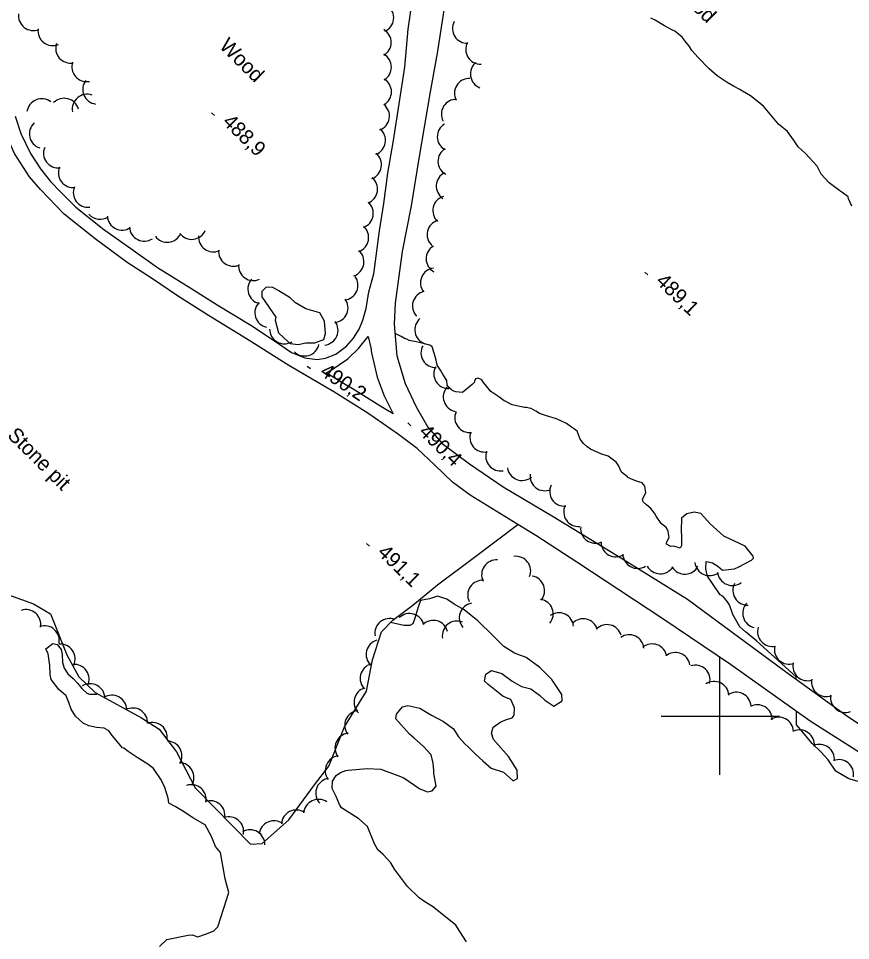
# Model space of a CAD drawing. Extents: x 642515 to 647219, y 6080136 to 6084356.
# Drawn here: x 642857.9 to 643026.5, y 6082154.5 to 6082341.5 of the extents above; entities that cross this region are included whole.
import ezdxf

# ---------------------------------------------------------------- set-up
doc = ezdxf.new("R2010")
doc.units = 0
for name, color, linetype in [('Level 1', 7, 'Continuous'), ('Level 2', 7, 'Continuous'), ('Level 21', 7, 'Continuous'), ('Level 3', 7, 'Continuous'), ('Level 44', 7, 'Continuous'), ('Level 54', 7, 'Continuous'), ('Level 61', 7, 'Continuous')]:
    doc.layers.add(name, color=color, linetype=linetype)

msp = doc.modelspace()

# ---------------------------------------------------------------- linework, layer by layer
at = {"layer": 'Level 1'}
for points in [[(642910.57, 6082277.75), (642911.68, 6082276.76), (642912.96, 6082275.61), (642914.6, 6082275.38), (642916.12, 6082275.71), (642917.99, 6082275.73), (642919.82, 6082276.4), (642920.15, 6082277.63), (642919.93, 6082280.13), (642918.95, 6082281.78), (642916.15, 6082282.6), (642914.05, 6082283.86), (642912.94, 6082284.85), (642910.67, 6082286.26), (642909.42, 6082286.92), (642908.44, 6082287.03), (642908.04, 6082286.93), (642907.19, 6082286.15), (642907.25, 6082285.02), (642910.07, 6082280.96), (642909.94, 6082280.31), (642910.57, 6082277.75)], [(642989.56, 6082237.45), (642989.23, 6082238.19), (642988.13, 6082239.09), (642987.15, 6082240.57), (642986.79, 6082241.19), (642986.05, 6082242.16), (642985.19, 6082242.91), (642984.48, 6082243.47), (642984.36, 6082244.03), (642985.05, 6082245.32), (642984.84, 6082246.64), (642984.28, 6082247.37), (642983.13, 6082247.7), (642982.01, 6082248.16), (642981.43, 6082248.45), (642981.35, 6082248.53), (642980.71, 6082249.01), (642980.11, 6082249.54), (642979.51, 6082250.84), (642979.07, 6082251.54), (642977.42, 6082252.77), (642975.94, 6082253.24), (642973.87, 6082254.17), (642973.07, 6082254.73), (642972.39, 6082255.33), (642971.73, 6082256.22), (642971.11, 6082257.84), (642970.6, 6082258.21), (642969.97, 6082258.61), (642968.96, 6082259.36), (642967.8, 6082259.94), (642966.72, 6082260.36), (642965.82, 6082260.63), (642964.71, 6082261), (642963.48, 6082261.41), (642962.76, 6082261.9), (642961.8, 6082262.44), (642961.72, 6082262.44), (642960.82, 6082262.63), (642960.46, 6082262.65), (642957.97, 6082263.19), (642956.52, 6082263.87), (642956.31, 6082263.97), (642955.29, 6082264.8), (642953.66, 6082265.87), (642952.14, 6082267.68), (642951.82, 6082268.26), (642951.08, 6082268.54), (642950.52, 6082268.43), (642950.35, 6082267.97), (642950.24, 6082267.69), (642950.09, 6082267.52), (642949.87, 6082267.26), (642947.87, 6082265.69), (642946.57, 6082265.78), (642946.12, 6082265.95), (642945.66, 6082266.21), (642945.11, 6082266.7), (642944.76, 6082267.16), (642944.76, 6082267.16), (642944.76, 6082267.16), (642944.76, 6082267.16), (642944.75, 6082268.09), (642943.99, 6082269.23), (642943.41, 6082270.21), (642942.79, 6082271.23), (642942.53, 6082272.22), (642942.17, 6082273.62), (642941.73, 6082274.94), (642941.26, 6082275.27), (642939.45, 6082275.74), (642938.14, 6082275.99), (642937.11, 6082276.22), (642936.61, 6082276.44), (642936.24, 6082276.54), (642935.45, 6082277.02), (642935.03, 6082277.24), (642934.23, 6082277.62)], [(643015.53, 6082207.52), (643015.53, 6082208.03), (643007.51, 6082215.3), (643005.22, 6082217.17), (643004.11, 6082218.16), (643002.67, 6082220.65), (643001.99, 6082222.63), (643001.63, 6082223.25), (643000.75, 6082224.33), (643000.09, 6082224.61), (642997.52, 6082228.41), (642997.19, 6082229.92), (642997.26, 6082231.37), (642997.67, 6082231.32), (642998.56, 6082231.13), (642999.65, 6082230.47), (643000.59, 6082229.64), (643002.99, 6082229.94), (643003.93, 6082230.32), (643006.5, 6082231.68), (643006.88, 6082232.1), (643006.78, 6082232.5), (643005.2, 6082234.5), (643000.89, 6082236.5), (643000.12, 6082237.18), (642998.08, 6082239), (642996.95, 6082240.3), (642996.18, 6082241.14), (642994.87, 6082241.39), (642993.36, 6082241.06), (642992.29, 6082240.19), (642992.21, 6082237.6), (642992.28, 6082236.48), (642992.26, 6082235.43), (642992.31, 6082234.63), (642991.98, 6082234.08), (642990.75, 6082234.49), (642990.1, 6082234.46), (642989.23, 6082234.93), (642989.21, 6082235.25), (642989.79, 6082236.25), (642989.56, 6082237.45)], [(642934.41, 6082199.47), (642934.52, 6082200.44), (642935.71, 6082201.96), (642936.83, 6082202.19), (642939.27, 6082201.69), (642941.62, 6082200.22), (642944.03, 6082198.99), (642946.06, 6082197.5), (642947.05, 6082195.86), (642948.34, 6082194.41), (642949.11, 6082193.73), (642950.57, 6082192.28), (642952.02, 6082190.99), (642953.72, 6082189.48), (642956.19, 6082188.66), (642958.15, 6082186.92), (642959.01, 6082187.38), (642958.98, 6082189.07), (642957.2, 6082191.87), (642954.17, 6082195.32), (642953.77, 6082196.58), (642954.1, 6082197.81), (642955.64, 6082198.87), (642956.82, 6082199.34), (642957.93, 6082199.73), (642958.38, 6082200.24), (642958.45, 6082201.7), (642957.7, 6082203.43), (642956.13, 6082204.06), (642953.08, 6082206.46), (642952.32, 6082207.14), (642952.63, 6082208.53), (642953.79, 6082209.32), (642955.84, 6082208.72), (642957.95, 6082207.15), (642959.87, 6082206.05), (642961.76, 6082205.6), (642963.53, 6082204.33), (642964.56, 6082203.27), (642966.4, 6082202.09), (642968.11, 6082203.15), (642968.03, 6082204.44), (642965.99, 6082207.46), (642963.59, 6082209.9), (642960.8, 6082211.91), (642958.41, 6082212.82), (642956.24, 6082214.14), (642954.09, 6082216.35), (642951, 6082219.39), (642949.64, 6082220.44), (642948.21, 6082221.57), (642946.2, 6082222.74), (642944.69, 6082223.78), (642942.8, 6082224.39), (642941.22, 6082223.81), (642939.39, 6082223.46), (642938.98, 6082222.31), (642938.64, 6082221.24), (642938.24, 6082219.93), (642937.82, 6082218.78), (642937.2, 6082218.42), (642935.99, 6082218.43), (642933.32, 6082219.04)], [(643035.24, 6082184.78), (643026.23, 6082187.31), (643023.55, 6082188.92), (643022.04, 6082191.17), (643020.58, 6082192.77), (643018.78, 6082194.52), (643016.86, 6082196.83), (643015.57, 6082198.28), (643015.56, 6082201.05)], [(642948.71, 6082154.27), (642947.38, 6082156.37), (642946.57, 6082157.69), (642945.13, 6082158.82), (642941.83, 6082161.44), (642940.24, 6082162.4), (642939.14, 6082163.22), (642936.74, 6082165.5), (642934.11, 6082169.05), (642933.38, 6082170.3), (642931.83, 6082171.98), (642930.72, 6082172.96), (642930.09, 6082174.13), (642928.66, 6082177.68), (642926.87, 6082179.26), (642923.35, 6082181.47), (642922.99, 6082182.1), (642922.32, 6082183.75), (642921.5, 6082185.4), (642921.57, 6082186.85), (642922.3, 6082188.02), (642923.15, 6082188.64), (642924.26, 6082189.03), (642924.74, 6082189.06), (642928.58, 6082189.44), (642931.33, 6082189.29), (642934.79, 6082188.04), (642936.03, 6082187.55), (642939.23, 6082185.32), (642940.8, 6082184.69), (642941.76, 6082184.9), (642942.58, 6082185.84), (642942.11, 6082188.39), (642942.07, 6082189.03), (642941.98, 6082190.48), (642941.55, 6082192.23), (642939.99, 6082193.91), (642938.12, 6082195.57), (642937.18, 6082196.4), (642934.41, 6082199.47)]]:
    msp.add_lwpolyline(points, dxfattribs=at)
at = {"layer": 'Level 2'}
for points in [[(643026.79, 6082303.44), (643026.15, 6082304.92), (643026.05, 6082305.32), (643024.79, 6082306.29), (643024.38, 6082306.51), (643022.2, 6082308.16), (643020.58, 6082309.91), (643019.77, 6082311.55), (643017.39, 6082314.14), (643015.95, 6082315.43), (643014.99, 6082316.89), (643013.78, 6082318.59), (643011.93, 6082320.09), (643008.92, 6082323.69), (643006.24, 6082325.79), (643004.66, 6082326.75), (643004.08, 6082327.12), (643002.83, 6082327.78), (643001.51, 6082328.51), (642999.5, 6082329.85), (642997.9, 6082331.28), (642995.69, 6082333.57), (642994.4, 6082335.02), (642993.88, 6082335.79), (642993.02, 6082336.87), (642992.41, 6082337.72), (642990.9, 6082338.92), (642990.49, 6082339.14), (642988.83, 6082340.01), (642986.92, 6082341.11), (642986.09, 6082341.55)], [(642880.15, 6082192.9), (642879.22, 6082193.58), (642879.22, 6082193.58), (642878.98, 6082193.64), (642876.89, 6082196.13), (642876.19, 6082197.06), (642875.26, 6082197.58), (642873.71, 6082197.74), (642872.15, 6082198.06), (642870.98, 6082198.64), (642869.44, 6082200.02), (642868.55, 6082201.43), (642868.07, 6082202.78), (642867.54, 6082204.17), (642866.09, 6082205.47), (642864.52, 6082207.49), (642864.3, 6082208.46), (642864.28, 6082210.32), (642863.91, 6082212.65), (642863.44, 6082213.68), (642864.85, 6082214.74), (642865.75, 6082214.54), (642866.54, 6082213.53), (642866.76, 6082212.57), (642866.84, 6082210.95), (642867.15, 6082209.75), (642867.87, 6082208.65), (642868.98, 6082207.66), (642869.84, 6082206.73), (642870.71, 6082205.65), (642871.74, 6082204.73), (642872.32, 6082204.52), (642873.7, 6082204.51), (642873.95, 6082204.6)], [(642886.45, 6082153.37), (642887.98, 6082154.76), (642892.29, 6082155.66), (642893.09, 6082155.7), (642894.25, 6082155.29), (642895.99, 6082155.88), (642897.48, 6082156.53), (642898.32, 6082157.31), (642899.54, 6082161.1), (642900.56, 6082164.31), (642899.82, 6082167.09), (642898.85, 6082172.37), (642897.81, 6082173.6), (642897.04, 6082175.65), (642895.76, 6082178), (642893.25, 6082179.46), (642891.32, 6082180.72), (642889.64, 6082181.75), (642888.39, 6082182.41), (642888.24, 6082183.45), (642887.55, 6082185.59), (642886.8, 6082187.16), (642885.29, 6082189.41), (642884.11, 6082190.31), (642881.93, 6082191.64), (642880.15, 6082192.9)]]:
    msp.add_lwpolyline(points, dxfattribs=at)
at = {"layer": 'Level 21'}
for points in [[(642890.16, 6082285.26), (642885.09, 6082288.73), (642879.91, 6082292), (642873.43, 6082296.81), (642867.14, 6082301.84), (642862.35, 6082306.82), (642860.11, 6082309.36), (642857.1, 6082314.12), (642855.4, 6082317.86), (642853.96, 6082321.97), (642852.23, 6082329.7), (642851.38, 6082337.04), (642850.53, 6082342.84), (642849.5, 6082346.74), (642847.42, 6082351.51), (642844.63, 6082358.06), (642842.31, 6082364.79), (642840.67, 6082368.86), (642839.51, 6082372.27), (642836.91, 6082377.66), (642833.29, 6082383.88), (642829.38, 6082390.21), (642825.57, 6082397.07)], [(642857.22, 6082321.68), (642858.38, 6082318.19), (642860.3, 6082314.1), (642862.33, 6082310.98), (642864.41, 6082308.44), (642866.51, 6082306.25), (642869.46, 6082303.3), (642874.94, 6082298.92), (642881.11, 6082294.54), (642886.07, 6082291.02), (642892.83, 6082286.79), (642898.14, 6082283.4), (642904.98, 6082279.34), (642910.17, 6082275.83), (642913.23, 6082273.78), (642915.94, 6082272.72), (642918.42, 6082272.33), (642920.14, 6082272.62), (642922.19, 6082273.46), (642924.39, 6082275.07), (642925.83, 6082276.67), (642926.94, 6082278.51), (642927.72, 6082280.32), (642928.39, 6082282.69), (642928.89, 6082286.07), (642929.89, 6082289.75), (642931.09, 6082298.44), (642931.95, 6082304), (642932.77, 6082310.13), (642933.89, 6082316.76), (642935.08, 6082324.16), (642936.19, 6082331.64), (642936.89, 6082339.33), (642937.7, 6082344.86)], [(642944.11, 6082343.18), (642942.74, 6082334.48), (642941.33, 6082326.58), (642939.03, 6082313.07), (642937.48, 6082303.48), (642935.66, 6082294.27), (642934.24, 6082283.8), (642934.07, 6082279.52), (642934.6, 6082273.1), (642936.28, 6082267.47), (642938.48, 6082262.75), (642940.9, 6082258.63), (642943.75, 6082255.34), (642949.32, 6082251.18), (642956.12, 6082246.52)], [(643033.59, 6082189.37), (643018.39, 6082199.03), (643002.24, 6082210.52), (642988.52, 6082219.78), (642971.08, 6082231.27), (642962.79, 6082236.64), (642959.09, 6082238.93), (642949.47, 6082244.86), (642945.89, 6082247.5), (642942.26, 6082250.93), (642938.72, 6082254.29), (642934.93, 6082257.13), (642928.69, 6082261.5), (642921.84, 6082265.81), (642912.68, 6082271.11), (642904.45, 6082276.35), (642896.39, 6082281.28), (642890.16, 6082285.26)], [(642929.46, 6082273.72), (642930.59, 6082268.75), (642932.05, 6082265), (642933.82, 6082261.35), (642931.66, 6082262.6), (642925.73, 6082266.31), (642923.28, 6082267.75), (642920.23, 6082269.64), (642921.25, 6082270.18), (642924.62, 6082272.49), (642926.84, 6082274.55), (642928.8, 6082276.99), (642929.29, 6082274.72), (642929.46, 6082273.72)], [(642956.12, 6082246.52), (642966.3, 6082240.55), (642980.34, 6082231.91), (642993.47, 6082223.78), (643004.09, 6082215.9), (643014.12, 6082208.54), (643025.49, 6082200.3), (643034.64, 6082194.18)]]:
    msp.add_lwpolyline(points, dxfattribs=at)
at = {"layer": 'Level 3'}
for p, q in [((642897.04, 6082322.35), (642897.61, 6082321.79)), ((642984.86, 6082290.06), (642985.43, 6082289.5)), ((642916.42, 6082270.98), (642917.09, 6082270.54)), ((642936.83, 6082259.49), (642937.4, 6082258.93)), ((642928.45, 6082235.06), (642929.02, 6082234.5))]:
    msp.add_line(p, q, dxfattribs=at)
at = {"layer": 'Level 44'}
for centre, start, end in [((642930.96, 6082341.63), 293.5235, 53.5015), ((642860.9, 6082342.05), 172.1404, 292.1183), ((642948.86, 6082339.45), 152.3638, 272.3418), ((642864.85, 6082338.98), 172.1404, 292.1183), ((642930.45, 6082336.62), 300.2899, 60.2679), ((642868.43, 6082335.44), 161.2133, 281.1912), ((642951.54, 6082335.23), 152.3638, 272.3418), ((642930.48, 6082331.62), 300.2899, 60.2679), ((642871.72, 6082331.68), 161.2133, 281.1912), ((642952.5, 6082330.23), 128.8477, 248.8257), ((642873.92, 6082327.12), 142.6798, 262.6577), ((642930.5, 6082326.62), 300.2899, 60.2679), ((642949.26, 6082326.33), 88.0856, 208.0636), ((642871.8, 6082323.12), 70.4582, 190.4361), ((642862.59, 6082322.21), 52.1192, 172.0972), ((642867.15, 6082322.31), 15.3762, 135.3541), ((642930.08, 6082321.7), 290.8081, 50.7861), ((642946.61, 6082322.09), 88.0856, 208.0636), ((642863.1, 6082318.1), 132.9594, 252.9373), ((642929.28, 6082316.77), 290.8081, 50.7861), ((642945.79, 6082317.53), 121.4777, 241.4556), ((642865.97, 6082314.18), 157.1303, 277.1083), ((642945.92, 6082312.53), 121.4777, 241.4556), ((642928.48, 6082311.83), 290.8081, 50.7861), ((642868.98, 6082310.19), 157.1303, 277.1083), ((642927.68, 6082306.9), 290.8081, 50.7861), ((642945.58, 6082307.51), 116.0661, 236.044), ((642872, 6082306.2), 157.1303, 277.1083), ((642944.88, 6082302.53), 106.5283, 226.5063), ((642926.82, 6082301.98), 289.0498, 49.0278), ((642874.43, 6082303.79), 221.0772, 303.6115), ((642878.91, 6082301.57), 183.6336, 303.6115), ((642943.71, 6082297.67), 106.5283, 226.5063), ((642883.39, 6082299.34), 183.6336, 303.6115), ((642888.04, 6082299.12), 216.7523, 336.7302), ((642893.01, 6082299.71), 216.7523, 336.7302), ((642925.87, 6082297.07), 289.0498, 49.0278), ((642897.39, 6082297.16), 174.3991, 294.3771), ((642901.46, 6082294.25), 174.3991, 294.3771), ((642924.92, 6082292.16), 289.0498, 49.0278), ((642943.53, 6082292.77), 120.8807, 240.8587), ((642905.52, 6082291.34), 174.3991, 294.3771), ((642942.37, 6082287.89), 96.528, 216.506), ((642907.38, 6082286.61), 136.8063, 256.7842), ((642923.71, 6082287.41), 276.1179, 36.0958), ((642921.69, 6082282.84), 276.1179, 36.0958), ((642940.75, 6082283.2), 102.7652, 222.7431), ((642908.82, 6082281.82), 136.8063, 256.7842), ((642919.66, 6082278.27), 276.1179, 36.0958), ((642941.23, 6082278.39), 130.8814, 250.8593), ((642911.8, 6082278.53), 179.9792, 299.9572), ((642915.89, 6082276.06), 226.4849, 346.4629), ((642942.48, 6082273.71), 151.3272, 271.3052), ((642945.08, 6082269.44), 151.3272, 271.3052), ((642946.99, 6082264.77), 138.615, 258.5929), ((642949.34, 6082260.54), 156.6942, 276.6721), ((642952.38, 6082256.59), 160.0566, 280.0345), ((642955.6, 6082252.76), 160.0566, 280.0345), ((642959.98, 6082250.82), 188.8093, 308.7872), ((642964.58, 6082248.74), 173.0704, 293.0483), ((642968.57, 6082245.6), 154.5728, 274.5507), ((642971.41, 6082241.48), 154.5728, 274.5507), ((642974.84, 6082238.09), 174.163, 294.1409), ((642978.97, 6082235.35), 181.9373, 301.9153), ((642958.72, 6082229.45), 337.9266, 97.9045), ((642983.38, 6082233), 181.9373, 301.9153), ((642954.77, 6082228.72), 85.5872, 205.5652), ((642987.98, 6082231.9), 208.5657, 328.5437), ((642992.95, 6082231.84), 212.4754, 332.4533), ((642997.99, 6082231.53), 186.4248, 306.4027), ((643002.57, 6082229.53), 186.4248, 306.4027), ((642951.94, 6082224.59), 85.5872, 205.5652), ((642961.54, 6082225.47), 320.4386, 80.4166), ((643005.68, 6082225.55), 151.978, 271.956), ((642950.24, 6082219.98), 100.6623, 220.6403), ((642963.28, 6082220.78), 320.4386, 80.4166), ((643007.68, 6082220.93), 137.3387, 257.3166), ((642859.42, 6082218.65), 348.9133, 108.8912), ((642933.13, 6082216.84), 69.321, 189.299), ((642937.16, 6082217.85), 13.8823, 133.8602), ((642941.96, 6082216.46), 13.8823, 133.8602), ((642946.79, 6082216.33), 68.9255, 188.9034), ((642967.42, 6082218), 5.121, 125.099), ((642972.33, 6082216.78), 16.428, 136.4059), ((642863.18, 6082215.36), 348.9133, 108.8912), ((642977.19, 6082215.6), 16.428, 136.4059), ((643010.69, 6082217.18), 162.6113, 282.5893), ((642931.36, 6082212.56), 105.832, 225.8099), ((642981.68, 6082213.55), 5.1746, 125.1526), ((642866.38, 6082211.66), 334.5249, 94.5029), ((642986.34, 6082211.68), 9.8181, 129.7961), ((643014.11, 6082213.57), 168.0401, 288.0181), ((642991.03, 6082209.95), 9.8181, 129.7961), ((642869.21, 6082207.54), 334.5249, 94.5029), ((642930.14, 6082207.71), 105.832, 225.8099), ((642995.06, 6082207.38), 346.5504, 106.5284), ((643017.83, 6082210.23), 168.0401, 288.0181), ((642872.42, 6082203.63), 1.9191, 121.897), ((642998.89, 6082204.08), 4.0876, 124.0656), ((643021.63, 6082207), 170.2404, 290.2183), ((642876.83, 6082201.28), 1.9191, 121.897), ((642928.91, 6082202.86), 105.832, 225.8099), ((643003.39, 6082201.89), 4.0876, 124.0656), ((643025.47, 6082203.8), 170.2404, 290.2183), ((643007.66, 6082199.35), 358.3829, 118.3609), ((642881.08, 6082198.69), 358.3045, 118.2825), ((642927.03, 6082198.19), 96.7208, 216.6988), ((642885.06, 6082195.75), 350.2582, 110.2361), ((643011.99, 6082196.83), 2.1738, 122.1517), ((643016.22, 6082194.25), 354.0619, 114.0398), ((642888.04, 6082191.98), 328.8147, 88.7926), ((642925.05, 6082193.6), 96.7208, 216.6988), ((643020.26, 6082191.32), 354.0619, 114.0398), ((642923.07, 6082189.01), 96.579, 216.557), ((643024.17, 6082188.23), 350.6988, 110.6767), ((642890.46, 6082187.6), 329.035, 89.0129), ((642892.95, 6082183.15), 349.4187, 109.3966), ((642921.14, 6082184.43), 102.9493, 222.9272), ((642896.75, 6082179.9), 349.4187, 109.3966), ((642918.69, 6082180.18), 55.293, 175.271), ((642914.19, 6082178.02), 56.4904, 176.4684), ((642900.54, 6082176.64), 349.2892, 109.2672), ((642909.68, 6082175.84), 54.0031, 173.981), ((642904.84, 6082174), 359.4704, 119.4483)]:
    msp.add_arc(centre, 3, start, end, dxfattribs=at)
at = {"layer": 'Level 54'}
msp.add_lwpolyline([(642854.4, 6082225.16), (642860.91, 6082222.84), (642864.42, 6082220.77), (642867.71, 6082212.47), (642870.15, 6082207.99), (642873.47, 6082204.86), (642882.8, 6082199.72), (642886.4, 6082197.43), (642889.91, 6082192.81), (642893.73, 6082185.48), (642901.38, 6082177.64), (642904.9, 6082174.07), (642907.31, 6082174.22), (642912.67, 6082179.04), (642917.88, 6082186.1), (642920.8, 6082189.89), (642923.95, 6082197.88), (642928.43, 6082205.14), (642929.66, 6082211.48), (642931.49, 6082217.13), (642933.77, 6082219.52), (642937.85, 6082222.57), (642942.84, 6082226.64), (642950.31, 6082232.3), (642959.09, 6082238.93)], dxfattribs=at)
at = {"layer": 'Level 61'}
for p, q in [((643000, 6082212.16), (643000, 6082188.16)), ((643012.16, 6082200), (642988.16, 6082200))]:
    msp.add_line(p, q, dxfattribs=at)

# ---------------------------------------------------------------- texts
at = {"layer": 'Level 3'}
for s, rotation, p in [('488,9', 315.59, (642899.07, 6082320.31)), ('489,1', 315.59, (642986.89, 6082288.02)), ('490,2', 326.1881, (642918.79, 6082269.34)), ('490,4', 315.59, (642938.86, 6082257.45)), ('491,1', 315.59, (642930.48, 6082233.02))]:
    msp.add_text(s, height=3, rotation=rotation, dxfattribs=at).set_placement(p)
at = {"layer": 'Level 44'}
for p in [(642990.06, 6082347.73), (642898.43, 6082335.7)]:
    msp.add_text('Wood', height=3, rotation=315.1749, dxfattribs=at).set_placement(p)
at = {"layer": 'Level 54'}
msp.add_text('Stone pit', height=3, rotation=315.1749, dxfattribs=at).set_placement((642855.47, 6082256.78))

doc.saveas('drawing.dxf')
